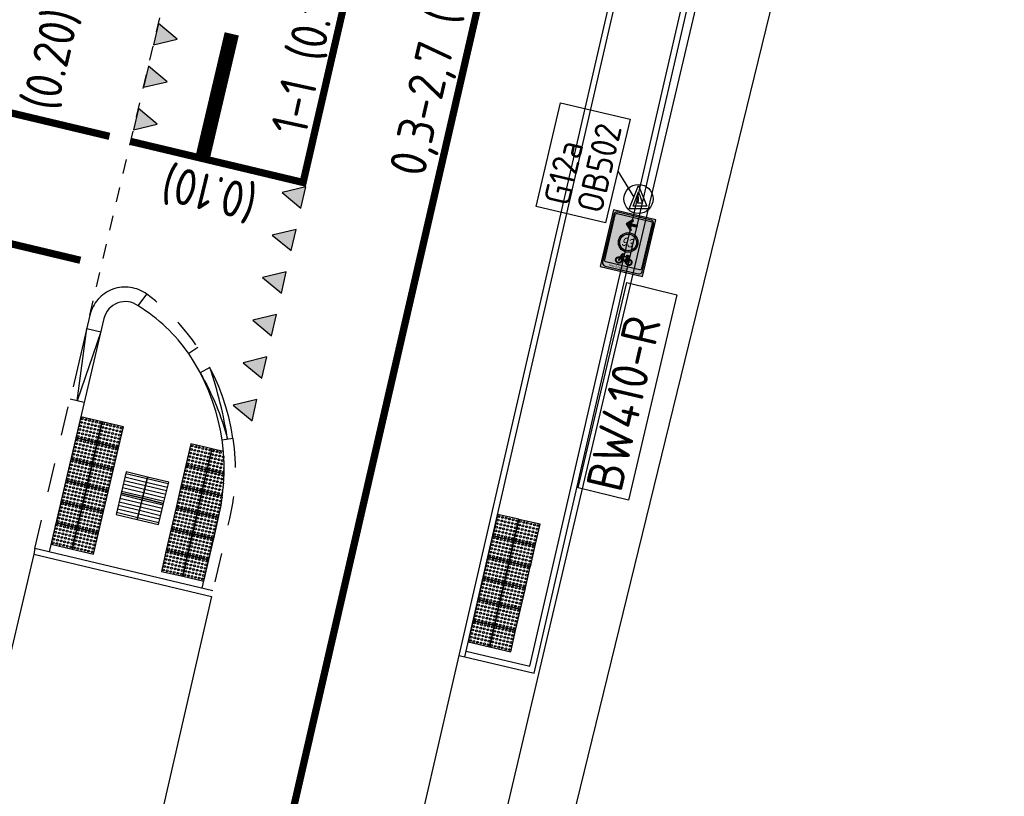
# Model space of a CAD drawing. Header units: metres. Extents: x 116958 to 118326, y 475500 to 477904.
# Tile 819 of 1001: x 117613 to 117627, y 476718 to 476729. Entities that reach past the tile are written whole.
import ezdxf
from ezdxf.enums import TextEntityAlignment as Align

# ---------------------------------------------------------------- set-up
doc = ezdxf.new("R2010")
doc.units = ezdxf.units.M
doc.header["$LTSCALE"] = 0.2
for name, pattern in [('200-03-27', [15, 1.5, -13.5]), ('200-05-05', [5, 2.5, -2.5]), ('200-1-1', [10, 5, -5]), ('HIDDEN', [4, 2, -2]), ('MATGRENS', [2, 1, -1]), ('VH-TROTTOIRBAND_130-150', [15, 5, -2, 2, -2, 2, -2]), ('VH-TROTTOIRBAND_180-200', [20, 10, -2, 2, -2, 2, -2])]:
    doc.linetypes.add(name, pattern=pattern)
doc.layers.get('0').update_dxf_attribs({"color": 6})
for name, color, linetype in [('B-WE-IE-MEUBILAIR_WEGMEUBILAIR_VERKEERSBORD-G', 252, 'Continuous'), ('B-WE-IE-MEUBILAIR_WEGMEUBILAIR_VERKEERSBORD-PAAL', 252, 'Continuous'), ('B-WE-IE-TERREINAFSCHEIDING_KUNSTMATIG_HEKWERK-G', 252, 'HEKWERK'), ('N-WE-IE-MEUBILAIR_WEGMEUBILAIR_VERKEERSBORD-G', 7, 'Continuous'), ('N-WE-VH-KANTOPSLUITING_ACHTERKANTBAND-G', 251, 'Continuous'), ('N-WE-VH-KANTOPSLUITING_OPSLUITBAND_80X200-G', 251, 'Continuous'), ('N-WE-VH-KANTOPSLUITING_TROTTOIRBAND_130 150-G', 251, 'VH-TROTTOIRBAND_130-150'), ('N-WE-VH-KANTOPSLUITING_TROTTOIRBAND_130 150-VERLAADG', 251, 'HIDDEN'), ('N-WE-VH-KANTOPSLUITING_TROTTOIRBAND_180 200-G', 251, 'VH-TROTTOIRBAND_180-200'), ('N-WE-VH-KANTOPSLUITING_TROTTOIRBAND_180 200-VERLAAGD', 251, 'HIDDEN'), ('N-WE-VH-KANTVERHARDING_TEGEL_GELEIDETEGEL', 1, 'Continuous'), ('N-WE-VH-KANTVERHARDING_TEGEL_NOPPENTEGEL', 1, 'Continuous'), ('N-WE-VH-MATERIAALGRENS-G', 251, 'MATGRENS'), ('N-WE-VH-VERHARDING_KANT_ASFALT-G', 251, 'Continuous'), ('N-WE-VW-MARKERING_DWARS_DRIEHOEK_3030-G', 1, 'Continuous'), ('N-WE-VW-MARKERING_DWARS_STOPSTREEP_020-G', 1, 'Continuous'), ('N-WE-VW-MARKERING_LANGS_STREEP_030_270_010-G', 1, '200-03-27'), ('N-WE-VW-MARKERING_LANGS_STREEP_050_050_010-G', 1, '200-05-05'), ('N-WE-VW-MARKERING_LANGS_STREEP_100_100_010-G', 1, '200-1-1'), ('N-WE-VW-MARKERING_LANGS_STREEP_GETROKKEN_010-G', 1, 'Continuous'), ('N-WE-VW-MARKERING_TEKST-G', 7, 'Continuous'), ('to-xx-bibcontour', 7, 'Continuous'), ('to-xx-bibkleur', 7, 'Continuous'), ('to-xx-bibtekst_groen', 82, 'Continuous'), ('to-xx-bibtekst_wit', 255, 'Continuous'), ('X-XX-WERKGRENS-G', 4, 'WERKGRENS')]:
    doc.layers.add(name, color=color, linetype=linetype)
doc.styles.get("Standard").update_dxf_attribs({"font": 'isocp.shx'})
doc.styles.add('Swis721 ExBT', font='swisse.ttf')
doc.linetypes.add('HEKWERK', pattern='A,5,-1,[103,standaard.shx,S=0.5,R=0,X=0,Y=0],-1', length=7)
doc.linetypes.add('WERKGRENS', pattern='A,5,-2,[100,standaard.shx,S=1,R=0,X=0,Y=0],-2', length=9)

# ---------------------------------------------------------------- blocks, each defined once
blk = doc.blocks.new('blind_oud')
blk.add_lwpolyline([(0, 0), (-0.3, 0), (-0.3, -0.3), (0, -0.3)], close=True)
at = {"color": 8}
for centre in [(-0.275, -0.025), (-0.275, -0.075), (-0.275, -0.125), (-0.225, -0.025), (-0.225, -0.075), (-0.225, -0.125), (-0.175, -0.025), (-0.175, -0.075), (-0.175, -0.125), (-0.125, -0.025), (-0.125, -0.075), (-0.125, -0.125), (-0.075, -0.025), (-0.075, -0.075), (-0.075, -0.125), (-0.025, -0.025), (-0.025, -0.075), (-0.025, -0.125), (-0.275, -0.175), (-0.275, -0.225), (-0.275, -0.275), (-0.225, -0.175), (-0.225, -0.225), (-0.225, -0.275), (-0.175, -0.175), (-0.175, -0.225), (-0.175, -0.275), (-0.125, -0.175), (-0.125, -0.225), (-0.125, -0.275), (-0.075, -0.175), (-0.075, -0.225), (-0.075, -0.275), (-0.025, -0.175), (-0.025, -0.225), (-0.025, -0.275)]:
    blk.add_circle(centre, 0.0125, dxfattribs=at)
blk = doc.blocks.new('blinden geleidetegel')
blk.add_lwpolyline([(0, 0), (-0.3, 0), (-0.3, -0.3), (0, -0.3)], close=True)
at = {"color": 41}
for points in [[(-0.275, -0.3), (-0.275, 0)], [(-0.225, -0.3), (-0.225, 0)], [(-0.175, -0.3), (-0.175, 0)], [(-0.125, -0.3), (-0.125, 0)], [(-0.075, -0.3), (-0.075, 0)], [(-0.025, -0.3), (-0.025, 0)]]:
    blk.add_lwpolyline(points, dxfattribs=at)
blk = doc.blocks.new('Haaitnd')
blk.add_lwpolyline([(500, 0), (0, 0), (250, -500), (500, 0)])
blk.add_solid([(0, 0), (500, 0), (250, -500)])
blk = doc.blocks.new('Vb')
blk.add_lwpolyline([(125, -138), (-127, -138), (0, 185), (114, -100), (-71, -100), (0, 100), (56, -60), (-13, -60), (0, -20), (1, 30)])
blk.add_circle((0, 0), 200)
blk = doc.blocks.new('BW410l-3X')
at = {"layer": 'to-xx-bibkleur'}
h = blk.add_hatch(color=255, dxfattribs=at)
h.paths.add_polyline_path([(-0.15, 0), (0.15, 0), (0.15, 0.4), (-0.15, 0.4)])
edge = h.paths.add_edge_path(flags=16)
edge.add_arc((-0.1175, 0.0325), 0.0225, 180, 270)
edge.add_line((-0.1175, 0.01), (0.1175, 0.01))
edge.add_arc((0.1175, 0.0325), 0.0225, 270, 360)
edge.add_line((0.14, 0.0325), (0.14, 0.3675))
edge.add_arc((0.1175, 0.3675), 0.0225, 0, 90)
edge.add_line((0.1175, 0.39), (-0.1175, 0.39))
edge.add_arc((-0.1175, 0.3675), 0.0225, 90, 180)
edge.add_line((-0.14, 0.3675), (-0.14, 0.0325))
edge = h.paths.add_edge_path(flags=0)
edge.add_line((-0.13, 0.051), (-0.13, 0.369))
edge.add_arc((-0.119, 0.369), 0.011, 90, 180, ccw=False)
edge.add_line((-0.119, 0.38), (0.119, 0.38))
edge.add_arc((0.119, 0.369), 0.011, 0, 90, ccw=False)
edge.add_line((0.13, 0.369), (0.13, 0.051))
edge.add_arc((0.119, 0.051), 0.011, 270, 360, ccw=False)
edge.add_line((0.119, 0.04), (-0.119, 0.04))
edge.add_arc((-0.119, 0.051), 0.011, 180, 270, ccw=False)
h.paths.add_polyline_path([(-0.0433, 0.3267), (-0.0033, 0.2867), (0.0023, 0.2951), (-0.0242, 0.3217), (0.0367, 0.3217), (0.0367, 0.3317), (-0.0242, 0.3317), (0.0012, 0.357), (-0.0033, 0.3667)], flags=0)
edge = h.paths.add_edge_path(flags=0)
edge.add_arc((0, 0.2042), 0.0675, 0, 360)
edge = h.paths.add_edge_path(flags=0)
edge.add_arc((0, 0.2042), 0.0575, 0, 360)
h.paths.add_polyline_path([(0.0255, 0.0864), (0.0317, 0.0743), (0.018, 0.0743), (0.0189, 0.078), (0.0205, 0.0813), (0.0227, 0.0841)], flags=0)
h.paths.add_polyline_path([(0.0076, 0.0743), (0.0189, 0.0991), (0.0233, 0.0906), (0.0194, 0.0876), (0.0164, 0.0838), (0.0144, 0.0794), (0.0133, 0.0743)], flags=0)
h.paths.add_polyline_path([(0.0296, 0.0884), (0.0352, 0.0894), (0.0387, 0.0891), (0.0419, 0.0881), (0.0449, 0.0865), (0.0475, 0.0843), (0.0496, 0.0817), (0.0511, 0.0788), (0.0522, 0.0756), (0.0525, 0.072), (0.0522, 0.0685), (0.0511, 0.0653), (0.0496, 0.0624), (0.0475, 0.0598), (0.0449, 0.0577), (0.0419, 0.0561), (0.0387, 0.055), (0.0352, 0.0547), (0.032, 0.055), (0.0289, 0.0559), (0.0262, 0.0572), (0.0237, 0.0591), (0.0217, 0.0613), (0.02, 0.0639), (0.0187, 0.0667), (0.0179, 0.0698), (0.0355, 0.0698), (0.0366, 0.0701), (0.0374, 0.0708), (0.0378, 0.0719), (0.0376, 0.073)], flags=0)
h.paths.add_polyline_path([(-0.0178, 0.072), (-0.0182, 0.0685), (-0.0192, 0.0653), (-0.0208, 0.0624), (-0.0229, 0.0598), (-0.0255, 0.0577), (-0.0285, 0.0561), (-0.0317, 0.055), (-0.0352, 0.0547), (-0.0387, 0.055), (-0.042, 0.0561), (-0.0449, 0.0577), (-0.0475, 0.0598), (-0.0496, 0.0624), (-0.0512, 0.0653), (-0.0522, 0.0685), (-0.0526, 0.072), (-0.0522, 0.0756), (-0.0512, 0.0788), (-0.0496, 0.0817), (-0.0475, 0.0843), (-0.0449, 0.0865), (-0.042, 0.0881), (-0.0387, 0.0891), (-0.0352, 0.0894), (-0.0317, 0.089), (-0.0374, 0.0728), (-0.0375, 0.0716), (-0.0371, 0.0706), (-0.0353, 0.0698), (-0.0338, 0.0703), (-0.033, 0.0714), (-0.0273, 0.0875), (-0.0235, 0.085), (-0.0206, 0.0815), (-0.0186, 0.0771)], flags=0)
h.paths.add_polyline_path([(0.0303, 0.1171), (0.0303, 0.1125), (0.025, 0.1125), (0.0213, 0.1044), (0.0274, 0.0927), (0.0311, 0.0937), (0.0352, 0.094), (0.0396, 0.0936), (0.0437, 0.0923), (0.0475, 0.0903), (0.0508, 0.0876), (0.0534, 0.0844), (0.0555, 0.0806), (0.0567, 0.0765), (0.0572, 0.072), (0.0567, 0.0676), (0.0555, 0.0635), (0.0534, 0.0597), (0.0508, 0.0565), (0.0475, 0.0538), (0.0437, 0.0517), (0.0396, 0.0505), (0.0352, 0.05), (0.0311, 0.0504), (0.0271, 0.0516), (0.0236, 0.0534), (0.0204, 0.0558), (0.0177, 0.0587), (0.0156, 0.0621), (0.0141, 0.0659), (0.0133, 0.0698), (0.0026, 0.0698), (-0.0233, 0.0986), (-0.0257, 0.0919), (-0.0205, 0.0886), (-0.0166, 0.084), (-0.014, 0.0784), (-0.0132, 0.072), (-0.0136, 0.0676), (-0.0149, 0.0635), (-0.0169, 0.0597), (-0.0196, 0.0565), (-0.0229, 0.0538), (-0.0266, 0.0517), (-0.0308, 0.0505), (-0.0352, 0.05), (-0.0396, 0.0505), (-0.0437, 0.0517), (-0.0475, 0.0538), (-0.0508, 0.0565), (-0.0534, 0.0597), (-0.0555, 0.0635), (-0.0567, 0.0676), (-0.0572, 0.072), (-0.0567, 0.0765), (-0.0555, 0.0806), (-0.0534, 0.0844), (-0.0508, 0.0876), (-0.0475, 0.0903), (-0.0437, 0.0923), (-0.0396, 0.0936), (-0.0352, 0.094), (-0.03, 0.0936), (-0.0221, 0.1161), (-0.0207, 0.1189), (-0.019, 0.1205), (-0.0168, 0.1214), (-0.0138, 0.1216), (-0.0081, 0.1216), (-0.0081, 0.1171), (-0.0138, 0.1171), (-0.0164, 0.1162), (-0.018, 0.1138), (-0.02, 0.108), (0.0179, 0.108), (0.02, 0.1125), (0.0135, 0.1125), (0.0119, 0.1132), (0.0112, 0.1148), (0.0119, 0.1164), (0.0135, 0.1171)], flags=0)
h.paths.add_polyline_path([(0.0158, 0.1034), (0.0033, 0.076), (-0.0215, 0.1034)], flags=0)
h = blk.add_hatch(color=82, dxfattribs=at)
edge = h.paths.add_edge_path()
edge.add_arc((-0.1175, 0.0325), 0.0225, 180, 270)
edge.add_line((-0.1175, 0.01), (0.1175, 0.01))
edge.add_arc((0.1175, 0.0325), 0.0225, 270, 360)
edge.add_line((0.14, 0.0325), (0.14, 0.3675))
edge.add_arc((0.1175, 0.3675), 0.0225, 0, 90)
edge.add_line((0.1175, 0.39), (-0.1175, 0.39))
edge.add_arc((-0.1175, 0.3675), 0.0225, 90, 180)
edge.add_line((-0.14, 0.3675), (-0.14, 0.0325))
edge = h.paths.add_edge_path(flags=16)
edge.add_line((-0.13, 0.051), (-0.13, 0.369))
edge.add_arc((-0.119, 0.369), 0.011, 90, 180, ccw=False)
edge.add_line((-0.119, 0.38), (0.119, 0.38))
edge.add_arc((0.119, 0.369), 0.011, 0, 90, ccw=False)
edge.add_line((0.13, 0.369), (0.13, 0.051))
edge.add_arc((0.119, 0.051), 0.011, 270, 360, ccw=False)
edge.add_line((0.119, 0.04), (-0.119, 0.04))
edge.add_arc((-0.119, 0.051), 0.011, 180, 270, ccw=False)
blk.add_hatch(color=82, dxfattribs=at).paths.add_polyline_path([(-0.0433, 0.3267), (-0.0033, 0.2867), (0.0023, 0.2951), (-0.0242, 0.3217), (0.0367, 0.3217), (0.0367, 0.3317), (-0.0242, 0.3317), (0.0012, 0.357), (-0.0033, 0.3667)])
h = blk.add_hatch(color=82, dxfattribs=at)
edge = h.paths.add_edge_path()
edge.add_arc((0, 0.2042), 0.0675, 0, 360)
edge = h.paths.add_edge_path(flags=16)
edge.add_arc((0, 0.2042), 0.0575, 0, 360)
h = blk.add_hatch(color=82, dxfattribs=at)
h.paths.add_polyline_path([(0.0255, 0.0864), (0.0317, 0.0743), (0.018, 0.0743), (0.0189, 0.078), (0.0205, 0.0813), (0.0227, 0.0841)], flags=16)
h.paths.add_polyline_path([(0.0076, 0.0743), (0.0189, 0.0991), (0.0233, 0.0906), (0.0194, 0.0876), (0.0164, 0.0838), (0.0144, 0.0794), (0.0133, 0.0743)], flags=16)
h.paths.add_polyline_path([(0.0296, 0.0884), (0.0352, 0.0894), (0.0387, 0.0891), (0.0419, 0.0881), (0.0449, 0.0865), (0.0475, 0.0843), (0.0496, 0.0817), (0.0511, 0.0788), (0.0522, 0.0756), (0.0525, 0.072), (0.0522, 0.0685), (0.0511, 0.0653), (0.0496, 0.0624), (0.0475, 0.0598), (0.0449, 0.0577), (0.0419, 0.0561), (0.0387, 0.055), (0.0352, 0.0547), (0.032, 0.055), (0.0289, 0.0559), (0.0262, 0.0572), (0.0237, 0.0591), (0.0217, 0.0613), (0.02, 0.0639), (0.0187, 0.0667), (0.0179, 0.0698), (0.0355, 0.0698), (0.0366, 0.0701), (0.0374, 0.0708), (0.0378, 0.0719), (0.0376, 0.073)], flags=16)
h.paths.add_polyline_path([(-0.0178, 0.072), (-0.0182, 0.0685), (-0.0192, 0.0653), (-0.0208, 0.0624), (-0.0229, 0.0598), (-0.0255, 0.0577), (-0.0285, 0.0561), (-0.0317, 0.055), (-0.0352, 0.0547), (-0.0387, 0.055), (-0.042, 0.0561), (-0.0449, 0.0577), (-0.0475, 0.0598), (-0.0496, 0.0624), (-0.0512, 0.0653), (-0.0522, 0.0685), (-0.0526, 0.072), (-0.0522, 0.0756), (-0.0512, 0.0788), (-0.0496, 0.0817), (-0.0475, 0.0843), (-0.0449, 0.0865), (-0.042, 0.0881), (-0.0387, 0.0891), (-0.0352, 0.0894), (-0.0317, 0.089), (-0.0374, 0.0728), (-0.0375, 0.0716), (-0.0371, 0.0706), (-0.0353, 0.0698), (-0.0338, 0.0703), (-0.033, 0.0714), (-0.0273, 0.0875), (-0.0235, 0.085), (-0.0206, 0.0815), (-0.0186, 0.0771)], flags=16)
h.paths.add_polyline_path([(0.0303, 0.1171), (0.0303, 0.1125), (0.025, 0.1125), (0.0213, 0.1044), (0.0274, 0.0927), (0.0311, 0.0937), (0.0352, 0.094), (0.0396, 0.0936), (0.0437, 0.0923), (0.0475, 0.0903), (0.0508, 0.0876), (0.0534, 0.0844), (0.0555, 0.0806), (0.0567, 0.0765), (0.0572, 0.072), (0.0567, 0.0676), (0.0555, 0.0635), (0.0534, 0.0597), (0.0508, 0.0565), (0.0475, 0.0538), (0.0437, 0.0517), (0.0396, 0.0505), (0.0352, 0.05), (0.0311, 0.0504), (0.0271, 0.0516), (0.0236, 0.0534), (0.0204, 0.0558), (0.0177, 0.0587), (0.0156, 0.0621), (0.0141, 0.0659), (0.0133, 0.0698), (0.0026, 0.0698), (-0.0233, 0.0986), (-0.0257, 0.0919), (-0.0205, 0.0886), (-0.0166, 0.084), (-0.014, 0.0784), (-0.0132, 0.072), (-0.0136, 0.0676), (-0.0149, 0.0635), (-0.0169, 0.0597), (-0.0196, 0.0565), (-0.0229, 0.0538), (-0.0266, 0.0517), (-0.0308, 0.0505), (-0.0352, 0.05), (-0.0396, 0.0505), (-0.0437, 0.0517), (-0.0475, 0.0538), (-0.0508, 0.0565), (-0.0534, 0.0597), (-0.0555, 0.0635), (-0.0567, 0.0676), (-0.0572, 0.072), (-0.0567, 0.0765), (-0.0555, 0.0806), (-0.0534, 0.0844), (-0.0508, 0.0876), (-0.0475, 0.0903), (-0.0437, 0.0923), (-0.0396, 0.0936), (-0.0352, 0.094), (-0.03, 0.0936), (-0.0221, 0.1161), (-0.0207, 0.1189), (-0.019, 0.1205), (-0.0168, 0.1214), (-0.0138, 0.1216), (-0.0081, 0.1216), (-0.0081, 0.1171), (-0.0138, 0.1171), (-0.0164, 0.1162), (-0.018, 0.1138), (-0.02, 0.108), (0.0179, 0.108), (0.02, 0.1125), (0.0135, 0.1125), (0.0119, 0.1132), (0.0112, 0.1148), (0.0119, 0.1164), (0.0135, 0.1171)])
h.paths.add_polyline_path([(0.0158, 0.1034), (0.0033, 0.076), (-0.0215, 0.1034)], flags=16)
at = {"layer": 'to-xx-bibcontour', "color": 7, "flags": 128}
for points in [[(-0.15, 0), (0.15, 0), (0.15, 0.4), (-0.15, 0.4)], [(-0.0433, 0.3267), (-0.0033, 0.2867), (0.0023, 0.2951), (-0.0242, 0.3217), (0.0367, 0.3217), (0.0367, 0.3317), (-0.0242, 0.3317), (0.0012, 0.357), (-0.0033, 0.3667)], [(0.0303, 0.1171), (0.0303, 0.1125), (0.025, 0.1125), (0.0213, 0.1044), (0.0274, 0.0927), (0.0311, 0.0937), (0.0352, 0.094), (0.0396, 0.0936), (0.0437, 0.0923), (0.0475, 0.0903), (0.0508, 0.0876), (0.0534, 0.0844), (0.0555, 0.0806), (0.0567, 0.0765), (0.0572, 0.072), (0.0567, 0.0676), (0.0555, 0.0635), (0.0534, 0.0597), (0.0508, 0.0565), (0.0475, 0.0538), (0.0437, 0.0517), (0.0396, 0.0505), (0.0352, 0.05), (0.0311, 0.0504), (0.0271, 0.0516), (0.0236, 0.0534), (0.0204, 0.0558), (0.0177, 0.0587), (0.0156, 0.0621), (0.0141, 0.0659), (0.0133, 0.0698), (0.0026, 0.0698), (-0.0233, 0.0986), (-0.0257, 0.0919), (-0.0205, 0.0886), (-0.0166, 0.084), (-0.014, 0.0784), (-0.0132, 0.072), (-0.0136, 0.0676), (-0.0149, 0.0635), (-0.0169, 0.0597), (-0.0196, 0.0565), (-0.0229, 0.0538), (-0.0266, 0.0517), (-0.0308, 0.0505), (-0.0352, 0.05), (-0.0396, 0.0505), (-0.0437, 0.0517), (-0.0475, 0.0538), (-0.0508, 0.0565), (-0.0534, 0.0597), (-0.0555, 0.0635), (-0.0567, 0.0676), (-0.0572, 0.072), (-0.0567, 0.0765), (-0.0555, 0.0806), (-0.0534, 0.0844), (-0.0508, 0.0876), (-0.0475, 0.0903), (-0.0437, 0.0923), (-0.0396, 0.0936), (-0.0352, 0.094), (-0.03, 0.0936), (-0.0221, 0.1161), (-0.0207, 0.1189), (-0.019, 0.1205), (-0.0168, 0.1214), (-0.0138, 0.1216), (-0.0081, 0.1216), (-0.0081, 0.1171), (-0.0138, 0.1171), (-0.0164, 0.1162), (-0.018, 0.1138), (-0.02, 0.108), (0.0179, 0.108), (0.02, 0.1125), (0.0135, 0.1125), (0.0119, 0.1132), (0.0112, 0.1148), (0.0119, 0.1164), (0.0135, 0.1171), (0.0303, 0.1171)], [(-0.0178, 0.072), (-0.0182, 0.0685), (-0.0192, 0.0653), (-0.0208, 0.0624), (-0.0229, 0.0598), (-0.0255, 0.0577), (-0.0285, 0.0561), (-0.0317, 0.055), (-0.0352, 0.0547), (-0.0387, 0.055), (-0.042, 0.0561), (-0.0449, 0.0577), (-0.0475, 0.0598), (-0.0496, 0.0624), (-0.0512, 0.0653), (-0.0522, 0.0685), (-0.0526, 0.072), (-0.0522, 0.0756), (-0.0512, 0.0788), (-0.0496, 0.0817), (-0.0475, 0.0843), (-0.0449, 0.0865), (-0.042, 0.0881), (-0.0387, 0.0891), (-0.0352, 0.0894), (-0.0317, 0.089), (-0.0374, 0.0728), (-0.0375, 0.0716), (-0.0371, 0.0706), (-0.0353, 0.0698), (-0.0338, 0.0703), (-0.033, 0.0714), (-0.0273, 0.0875), (-0.0235, 0.085), (-0.0206, 0.0815), (-0.0186, 0.0771), (-0.0178, 0.072)], [(0.0158, 0.1034), (0.0033, 0.076), (-0.0215, 0.1034), (0.0158, 0.1034)], [(0.0076, 0.0743), (0.0189, 0.0991), (0.0233, 0.0906), (0.0194, 0.0876), (0.0164, 0.0838), (0.0144, 0.0794), (0.0133, 0.0743), (0.0076, 0.0743)], [(0.0296, 0.0884), (0.0352, 0.0894), (0.0387, 0.0891), (0.0419, 0.0881), (0.0449, 0.0865), (0.0475, 0.0843), (0.0496, 0.0817), (0.0511, 0.0788), (0.0522, 0.0756), (0.0525, 0.072), (0.0522, 0.0685), (0.0511, 0.0653), (0.0496, 0.0624), (0.0475, 0.0598), (0.0449, 0.0577), (0.0419, 0.0561), (0.0387, 0.055), (0.0352, 0.0547), (0.032, 0.055), (0.0289, 0.0559), (0.0262, 0.0572), (0.0237, 0.0591), (0.0217, 0.0613), (0.02, 0.0639), (0.0187, 0.0667), (0.0179, 0.0698), (0.0355, 0.0698), (0.0366, 0.0701), (0.0374, 0.0708), (0.0378, 0.0719), (0.0376, 0.073), (0.0296, 0.0884)], [(0.0255, 0.0864), (0.0317, 0.0743), (0.018, 0.0743), (0.0189, 0.078), (0.0205, 0.0813), (0.0227, 0.0841), (0.0255, 0.0864)]]:
    blk.add_lwpolyline(points, close=True, dxfattribs=at)
for points in [[(-0.14, 0.0325, 0.414214), (-0.1175, 0.01), (0.1175, 0.01, 0.414214), (0.14, 0.0325), (0.14, 0.3675, 0.414214), (0.1175, 0.39), (-0.1175, 0.39, 0.414214), (-0.14, 0.3675)], [(-0.13, 0.051), (-0.13, 0.369, -0.414214), (-0.119, 0.38), (0.119, 0.38, -0.414214), (0.13, 0.369), (0.13, 0.051, -0.414214), (0.119, 0.04), (-0.119, 0.04, -0.414214)]]:
    blk.add_lwpolyline(points, format="xyb", close=True, dxfattribs=at)
at = {"layer": 'to-xx-bibcontour', "color": 7}
for radius in [0.0675, 0.0575]:
    blk.add_circle((0, 0.2042), radius, dxfattribs=at)
at = {"layer": 'to-xx-bibkleur', "color": 250}
blk.add_lwpolyline([(-0.15, 0), (0.15, 0), (0.15, 0.4), (-0.15, 0.4)], close=True, dxfattribs=at)
at = {"layer": 'to-xx-bibkleur', "color": 82, "flags": 128}
for points in [[(-0.14, 0.0325, 0.414214), (-0.1175, 0.01), (0.1175, 0.01, 0.414214), (0.14, 0.0325), (0.14, 0.3675, 0.414214), (0.1175, 0.39), (-0.1175, 0.39, 0.414214), (-0.14, 0.3675)], [(-0.13, 0.051), (-0.13, 0.369, -0.414214), (-0.119, 0.38), (0.119, 0.38, -0.414214), (0.13, 0.369), (0.13, 0.051, -0.414214), (0.119, 0.04), (-0.119, 0.04, -0.414214)]]:
    blk.add_lwpolyline(points, format="xyb", close=True, dxfattribs=at)
for points in [[(-0.0433, 0.3267), (-0.0033, 0.2867), (0.0023, 0.2951), (-0.0242, 0.3217), (0.0367, 0.3217), (0.0367, 0.3317), (-0.0242, 0.3317), (0.0012, 0.357), (-0.0033, 0.3667)], [(0.0303, 0.1171), (0.0303, 0.1125), (0.025, 0.1125), (0.0213, 0.1044), (0.0274, 0.0927), (0.0311, 0.0937), (0.0352, 0.094), (0.0396, 0.0936), (0.0437, 0.0923), (0.0475, 0.0903), (0.0508, 0.0876), (0.0534, 0.0844), (0.0555, 0.0806), (0.0567, 0.0765), (0.0572, 0.072), (0.0567, 0.0676), (0.0555, 0.0635), (0.0534, 0.0597), (0.0508, 0.0565), (0.0475, 0.0538), (0.0437, 0.0517), (0.0396, 0.0505), (0.0352, 0.05), (0.0311, 0.0504), (0.0271, 0.0516), (0.0236, 0.0534), (0.0204, 0.0558), (0.0177, 0.0587), (0.0156, 0.0621), (0.0141, 0.0659), (0.0133, 0.0698), (0.0026, 0.0698), (-0.0233, 0.0986), (-0.0257, 0.0919), (-0.0205, 0.0886), (-0.0166, 0.084), (-0.014, 0.0784), (-0.0132, 0.072), (-0.0136, 0.0676), (-0.0149, 0.0635), (-0.0169, 0.0597), (-0.0196, 0.0565), (-0.0229, 0.0538), (-0.0266, 0.0517), (-0.0308, 0.0505), (-0.0352, 0.05), (-0.0396, 0.0505), (-0.0437, 0.0517), (-0.0475, 0.0538), (-0.0508, 0.0565), (-0.0534, 0.0597), (-0.0555, 0.0635), (-0.0567, 0.0676), (-0.0572, 0.072), (-0.0567, 0.0765), (-0.0555, 0.0806), (-0.0534, 0.0844), (-0.0508, 0.0876), (-0.0475, 0.0903), (-0.0437, 0.0923), (-0.0396, 0.0936), (-0.0352, 0.094), (-0.03, 0.0936), (-0.0221, 0.1161), (-0.0207, 0.1189), (-0.019, 0.1205), (-0.0168, 0.1214), (-0.0138, 0.1216), (-0.0081, 0.1216), (-0.0081, 0.1171), (-0.0138, 0.1171), (-0.0164, 0.1162), (-0.018, 0.1138), (-0.02, 0.108), (0.0179, 0.108), (0.02, 0.1125), (0.0135, 0.1125), (0.0119, 0.1132), (0.0112, 0.1148), (0.0119, 0.1164), (0.0135, 0.1171), (0.0303, 0.1171)], [(-0.0178, 0.072), (-0.0182, 0.0685), (-0.0192, 0.0653), (-0.0208, 0.0624), (-0.0229, 0.0598), (-0.0255, 0.0577), (-0.0285, 0.0561), (-0.0317, 0.055), (-0.0352, 0.0547), (-0.0387, 0.055), (-0.042, 0.0561), (-0.0449, 0.0577), (-0.0475, 0.0598), (-0.0496, 0.0624), (-0.0512, 0.0653), (-0.0522, 0.0685), (-0.0526, 0.072), (-0.0522, 0.0756), (-0.0512, 0.0788), (-0.0496, 0.0817), (-0.0475, 0.0843), (-0.0449, 0.0865), (-0.042, 0.0881), (-0.0387, 0.0891), (-0.0352, 0.0894), (-0.0317, 0.089), (-0.0374, 0.0728), (-0.0375, 0.0716), (-0.0371, 0.0706), (-0.0353, 0.0698), (-0.0338, 0.0703), (-0.033, 0.0714), (-0.0273, 0.0875), (-0.0235, 0.085), (-0.0206, 0.0815), (-0.0186, 0.0771), (-0.0178, 0.072)], [(0.0158, 0.1034), (0.0033, 0.076), (-0.0215, 0.1034), (0.0158, 0.1034)], [(0.0076, 0.0743), (0.0189, 0.0991), (0.0233, 0.0906), (0.0194, 0.0876), (0.0164, 0.0838), (0.0144, 0.0794), (0.0133, 0.0743), (0.0076, 0.0743)], [(0.0296, 0.0884), (0.0352, 0.0894), (0.0387, 0.0891), (0.0419, 0.0881), (0.0449, 0.0865), (0.0475, 0.0843), (0.0496, 0.0817), (0.0511, 0.0788), (0.0522, 0.0756), (0.0525, 0.072), (0.0522, 0.0685), (0.0511, 0.0653), (0.0496, 0.0624), (0.0475, 0.0598), (0.0449, 0.0577), (0.0419, 0.0561), (0.0387, 0.055), (0.0352, 0.0547), (0.032, 0.055), (0.0289, 0.0559), (0.0262, 0.0572), (0.0237, 0.0591), (0.0217, 0.0613), (0.02, 0.0639), (0.0187, 0.0667), (0.0179, 0.0698), (0.0355, 0.0698), (0.0366, 0.0701), (0.0374, 0.0708), (0.0378, 0.0719), (0.0376, 0.073), (0.0296, 0.0884)], [(0.0255, 0.0864), (0.0317, 0.0743), (0.018, 0.0743), (0.0189, 0.078), (0.0205, 0.0813), (0.0227, 0.0841), (0.0255, 0.0864)]]:
    blk.add_lwpolyline(points, close=True, dxfattribs=at)
at = {"layer": 'to-xx-bibkleur', "color": 82}
for radius in [0.0675, 0.0575]:
    blk.add_circle((0, 0.2042), radius, dxfattribs=at)
at = {"layer": 'to-xx-bibtekst_groen', "style": 'Swis721 ExBT', "oblique": 10, "width": 0.85}
blk.add_attdef('36', text='', height=0.06, dxfattribs=at).set_placement((-0.0049, 0.2042), align=Align.MIDDLE_CENTER)
at = {"layer": 'to-xx-bibtekst_wit', "style": 'Swis721 ExBT', "oblique": 10, "width": 0.85}
blk.add_attdef('REGIO', text='', height=0.015, dxfattribs=at).set_placement((-0.095, 0.025), align=Align.MIDDLE_LEFT)
blk.add_attdef('EINDHOVEN', text='', height=0.015, dxfattribs=at).set_placement((0.0939, 0.025), align=Align.MIDDLE_RIGHT)

msp = doc.modelspace()

# ---------------------------------------------------------------- linework, layer by layer
at = {"layer": 'B-WE-IE-MEUBILAIR_WEGMEUBILAIR_VERKEERSBORD-G'}
msp.add_lwpolyline([(117621.403, 476726.32), (117620.448, 476726.545), (117620.784, 476727.97), (117621.739, 476727.745)], close=True, dxfattribs=at)
at = {"layer": 'B-WE-IE-MEUBILAIR_WEGMEUBILAIR_VERKEERSBORD-G', "flags": 128}
msp.add_lwpolyline([(117621.571, 476727.033), (117621.791, 476726.673)], dxfattribs=at)
at = {"layer": 'B-WE-IE-TERREINAFSCHEIDING_KUNSTMATIG_HEKWERK-G', "flags": 128}
msp.add_lwpolyline([(117655.924, 476732.161), (117643.936, 476734.222), (117624.81, 476737.589), (117624.664, 476737.614), (117622.849, 476730.171), (117619.888, 476717.614), (117608.977, 476672.179), (117601.493, 476639.946), (117594.279, 476619.495)], dxfattribs=at)
at = {"layer": 'N-WE-IE-MEUBILAIR_WEGMEUBILAIR_VERKEERSBORD-G'}
msp.add_lwpolyline([(117621.025, 476722.679), (117621.693, 476725.501), (117622.383, 476725.331), (117621.715, 476722.509)], close=True, dxfattribs=at)
at = {"layer": 'N-WE-VH-KANTOPSLUITING_ACHTERKANTBAND-G', "flags": 128}
for points in [[(117619.388, 476720.372), (117620.42, 476720.128), (117624.374, 476737.308, -0.414214), (117625.477, 476737.998), (117626.562, 476737.748), (117626.938, 476739.437)], [(117615.795, 476724.607), (117615.671, 476724.523, 0.100336), (117614.975, 476725.18), (117615.094, 476725.34)], [(117614.975, 476725.18, 0.539201), (117614.504, 476725.007), (117613.75, 476721.797)], [(117615.855, 476721.296), (117616.084, 476722.291, 0.207676), (117615.671, 476724.523)], [(117615.961, 476724.33), (117615.828, 476724.26, -0.065305), (117616.203, 476723.343, 0.042329), (117615.961, 476724.33)]]:
    msp.add_lwpolyline(points, format="xyb", dxfattribs=at)
for points in [[(117619.466, 476720.354), (117623.374, 476737.333)], [(117614.232, 476723.85), (117614.037, 476723.895)], [(117616.277, 476723.354), (117616.129, 476723.333)], [(117613.555, 476721.844), (117613.537, 476721.766), (117615.983, 476721.183)], [(117613.56, 476721.863), (117613.559, 476721.863)]]:
    msp.add_lwpolyline(points, dxfattribs=at)
msp.add_lwpolyline([(117614.461, 476724.823), (117614.135, 476723.873), (117614.266, 476724.869)], close=True, dxfattribs=at)
at = {"layer": 'N-WE-VH-KANTOPSLUITING_OPSLUITBAND_80X200-G', "flags": 128}
msp.add_lwpolyline([(117619.484, 476720.432), (117620.36, 476720.224), (117624.296, 476737.326, -0.414214), (117625.495, 476738.076), (117626.501, 476737.844), (117626.86, 476739.455)], format="xyb", dxfattribs=at)
for points in [[(117619.388, 476720.372), (117623.297, 476737.351)], [(117613.578, 476721.941), (117613.578, 476721.941)], [(117616.001, 476721.261), (117613.555, 476721.844)]]:
    msp.add_lwpolyline(points, dxfattribs=at)
at = {"layer": 'N-WE-VH-KANTOPSLUITING_TROTTOIRBAND_130 150-G', "flags": 128}
msp.add_lwpolyline([(117616.277, 476723.354, 0.200395), (117615.094, 476725.34)], format="xyb", dxfattribs=at)
at = {"layer": 'N-WE-VH-KANTOPSLUITING_TROTTOIRBAND_130 150-VERLAADG', "flags": 128}
msp.add_lwpolyline([(117616.277, 476723.354, -0.092209), (117616.231, 476722.258), (117615.983, 476721.183)], format="xyb", dxfattribs=at)
at = {"layer": 'N-WE-VH-KANTOPSLUITING_TROTTOIRBAND_180 200-G', "flags": 128}
msp.add_lwpolyline([(117615.094, 476725.34, 0.539201), (117614.31, 476725.053), (117614.037, 476723.895)], format="xyb", dxfattribs=at)
at = {"layer": 'N-WE-VH-KANTOPSLUITING_TROTTOIRBAND_180 200-VERLAAGD', "flags": 128}
msp.add_lwpolyline([(117613.555, 476721.843), (117614.037, 476723.895)], dxfattribs=at)
at = {"layer": 'N-WE-VH-KANTVERHARDING_TEGEL_NOPPENTEGEL'}
for p, q in [((117615.989, 476723.215), (117615.787, 476722.338)), ((117616.146, 476723.179), (117615.989, 476723.215)), ((117616.156, 476722.869), (117615.922, 476722.923)), ((117615.922, 476722.923), (117616.156, 476722.869)), ((117615.855, 476722.63), (117616.134, 476722.566)), ((117616.134, 476722.566), (117615.855, 476722.63)), ((117615.787, 476722.338), (117616.08, 476722.271)), ((117616.08, 476722.271), (117616.084, 476722.291))]:
    msp.add_line(p, q, dxfattribs=at)
at = {"layer": 'N-WE-VH-KANTVERHARDING_TEGEL_NOPPENTEGEL', "color": 8}
for centre, major_axis, start_param, end_param in [((117615.985, 476723.088), (-0.00884, 0.00884), -1.011657, 5.271528), ((117615.997, 476723.136), (0.00884, 0.00884), 0.559139, 6.842324), ((117616.008, 476723.185), (0.00884, 0.00884), 0.559139, 6.842324), ((117616.045, 476723.125), (0.00884, 0.00884), 0.559139, 6.842324), ((117616.057, 476723.174), (0.00884, 0.00884), 0.559139, 6.842324), ((117616.094, 476723.114), (-0.00884, 0.00884), -1.011657, 5.271528), ((117616.105, 476723.163), (0.00884, 0.00884), 0.559139, 6.842324), ((117616.143, 476723.103), (0.00884, 0.00884), 0.559139, 6.842324), ((117616.154, 476723.151), (0.00884, 0.00884), 1.328556, 3.538505), ((117615.963, 476722.99), (-0.00884, 0.00884), -1.011657, 5.271528), ((117615.974, 476723.039), (0.00884, 0.00884), 0.559139, 6.842324), ((117616.012, 476722.979), (0.00884, 0.00884), 0.559139, 6.842324), ((117616.023, 476723.028), (0.00884, 0.00884), 0.559139, 6.842324), ((117616.034, 476723.076), (-0.00884, 0.00884), -1.011657, 5.271528), ((117616.061, 476722.968), (0.00884, 0.00884), 0.559139, 6.842324), ((117616.072, 476723.016), (0.00884, 0.00884), 0.559139, 6.842324), ((117616.083, 476723.065), (-0.00884, 0.00884), -1.011657, 5.271528), ((117616.109, 476722.956), (0.00884, 0.00884), 0.559139, 6.842324), ((117616.12, 476723.005), (0.00884, 0.00884), 0.559139, 6.842324), ((117616.132, 476723.054), (-0.00884, 0.00884), -1.011657, 5.271528), ((117615.929, 476722.844), (0.00884, 0.00884), 0.559139, 6.842324), ((117615.941, 476722.893), (0.00884, 0.00884), 0.559139, 6.842324), ((117615.952, 476722.941), (-0.00884, 0.00884), -1.011657, 5.271528), ((117615.978, 476722.833), (0.00884, 0.00884), 0.559139, 6.842324), ((117615.989, 476722.881), (0.00884, 0.00884), 0.559139, 6.842324), ((117616.001, 476722.93), (-0.00884, 0.00884), -1.011657, 5.271528), ((117616.027, 476722.821), (-0.00884, 0.00884), -1.011657, 5.271528), ((117616.038, 476722.87), (0.00884, 0.00884), 0.559139, 6.842324), ((117616.049, 476722.919), (-0.00884, 0.00884), -1.011657, 5.271528), ((117616.087, 476722.859), (0.00884, 0.00884), 0.559139, 6.842324), ((117616.098, 476722.908), (-0.00884, 0.00884), -1.011657, 5.271528), ((117616.136, 476722.848), (-0.00884, 0.00884), -1.011657, 5.271528), ((117616.147, 476722.896), (-0.00884, 0.00884), 4.547066, 9.565998), ((117616.158, 476722.945), (0.00884, 0.00884), 0.868994, 3.853569), ((117615.896, 476722.698), (-0.00884, 0.00884), -1.011657, 5.271528), ((117615.907, 476722.746), (0.00884, 0.00884), 0.559139, 6.842324), ((117615.918, 476722.795), (-0.00884, 0.00884), -1.011657, 5.271528), ((117615.944, 476722.687), (0.00884, 0.00884), 0.559139, 6.842324), ((117615.956, 476722.735), (0.00884, 0.00884), 0.559139, 6.842324), ((117615.967, 476722.784), (-0.00884, 0.00884), -1.011657, 5.271528), ((117616.004, 476722.724), (0.00884, 0.00884), 0.559139, 6.842324), ((117616.016, 476722.773), (-0.00884, 0.00884), -1.011657, 5.271528), ((117616.053, 476722.713), (0.00884, 0.00884), 0.559139, 6.842324), ((117616.064, 476722.762), (-0.00884, 0.00884), -1.011657, 5.271528), ((117616.076, 476722.81), (0.00884, 0.00884), 0.559139, 6.842324), ((117616.102, 476722.702), (0.00884, 0.00884), 0.559139, 6.842324), ((117616.113, 476722.75), (-0.00884, 0.00884), -1.011657, 5.271528), ((117616.124, 476722.799), (-0.00884, 0.00884), -1.011657, 5.271528), ((117616.151, 476722.69), (0.00884, 0.00884), 1.003462, 3.540284), ((117616.162, 476722.739), (-0.00884, 0.00884), 0.259003, 1.177751), ((117615.862, 476722.552), (0.00884, 0.00884), 0.559139, 6.842324), ((117615.873, 476722.6), (0.00884, 0.00884), 0.559139, 6.842324), ((117615.885, 476722.649), (-0.00884, 0.00884), -1.011657, 5.271528), ((117615.922, 476722.589), (0.00884, 0.00884), 0.559139, 6.842324), ((117615.933, 476722.638), (-0.00884, 0.00884), -1.011657, 5.271528), ((117615.971, 476722.578), (0.00884, 0.00884), 0.559139, 6.842324), ((117615.982, 476722.627), (-0.00884, 0.00884), -1.011657, 5.271528), ((117615.993, 476722.675), (0.00884, 0.00884), 0.559139, 6.842324), ((117616.02, 476722.567), (0.00884, 0.00884), 0.559139, 6.842324), ((117616.031, 476722.615), (-0.00884, 0.00884), -1.011657, 5.271528), ((117616.042, 476722.664), (0.00884, 0.00884), 0.559139, 6.842324), ((117616.068, 476722.555), (-0.00884, 0.00884), -1.011657, 5.271528), ((117616.079, 476722.604), (-0.00884, 0.00884), -1.011657, 5.271528), ((117616.091, 476722.653), (0.00884, 0.00884), 0.559139, 6.842324), ((117616.117, 476722.544), (0.00884, 0.00884), 0.559139, 6.842324), ((117616.128, 476722.593), (-0.00884, 0.00884), 4.607749, 9.291078), ((117616.139, 476722.642), (0.00884, 0.00884), 6.731149, 10.344195), ((117615.84, 476722.454), (0.00884, 0.00884), 0.559139, 6.842324), ((117615.851, 476722.503), (-0.00884, 0.00884), -1.011657, 5.271528), ((117615.888, 476722.443), (0.00884, 0.00884), 0.559139, 6.842324), ((117615.9, 476722.492), (-0.00884, 0.00884), -1.011657, 5.271528), ((117615.911, 476722.54), (0.00884, 0.00884), 0.559139, 6.842324), ((117615.937, 476722.432), (0.00884, 0.00884), 0.559139, 6.842324), ((117615.948, 476722.48), (-0.00884, 0.00884), -1.011657, 5.271528), ((117615.96, 476722.529), (-0.00884, 0.00884), -1.011657, 5.271528), ((117615.986, 476722.42), (0.00884, 0.00884), 0.559139, 6.842324), ((117615.997, 476722.469), (-0.00884, 0.00884), -1.011657, 5.271528), ((117616.008, 476722.518), (0.00884, 0.00884), 0.559139, 6.842324), ((117616.035, 476722.409), (0.00884, 0.00884), 0.559139, 6.842324), ((117616.046, 476722.458), (-0.00884, 0.00884), -1.011657, 5.271528), ((117616.057, 476722.507), (-0.00884, 0.00884), -1.011657, 5.271528), ((117616.095, 476722.447), (-0.00884, 0.00884), -1.011657, 5.271528), ((117616.106, 476722.495), (-0.00884, 0.00884), -1.011657, 5.271528), ((117615.817, 476722.357), (-0.00884, 0.00884), -1.011657, 5.271528), ((117615.828, 476722.405), (-0.00884, 0.00884), -1.011657, 5.271528), ((117615.866, 476722.345), (-0.00884, 0.00884), -1.011657, 5.271528), ((117615.877, 476722.394), (0.00884, 0.00884), 0.559139, 6.842324), ((117615.915, 476722.334), (-0.00884, 0.00884), -1.011657, 5.271528), ((117615.926, 476722.383), (0.00884, 0.00884), 0.559139, 6.842324), ((117615.963, 476722.323), (-0.00884, 0.00884), -1.011657, 5.271528), ((117615.975, 476722.372), (0.00884, 0.00884), 0.559139, 6.842324), ((117616.012, 476722.312), (-0.00884, 0.00884), -1.011657, 5.271528), ((117616.023, 476722.361), (0.00884, 0.00884), 0.559139, 6.842324), ((117616.061, 476722.301), (-0.00884, 0.00884), -1.011657, 5.271528), ((117616.072, 476722.349), (0.00884, 0.00884), 0.559139, 6.842324), ((117616.083, 476722.398), (0.00884, 0.00884), 0.559139, 6.842324)]:
    msp.add_ellipse(centre, major_axis=major_axis, ratio=1, start_param=start_param, end_param=end_param, dxfattribs=at)
at = {"layer": 'N-WE-VH-MATERIAALGRENS-G'}
msp.add_line((117614.31, 476725.053), (117615.437, 476729.848), dxfattribs=at)
at = {"layer": 'N-WE-VH-VERHARDING_KANT_ASFALT-G', "flags": 128}
for points in [[(117613.537, 476721.765), (117604.785, 476684.538, -0.059669), (117600.706, 476673.368), (117600.332, 476672.63, 0.06142), (117596.175, 476661.12), (117586.389, 476618.148, 0.0065), (117585.064, 476611.959, 0.00211), (117584.668, 476609.943), (117576.316, 476566.389, 0.297688), (117578.391, 476561.329, 0.001407), (117581.268, 476576.336), (117583.66, 476589.318), (117584.704, 476595.031), (117585.388, 476598.788), (117586.384, 476604.268, -0.030851), (117593.75, 476634.197)], [(117615.983, 476721.183), (117615.244, 476717.972, -0.019347), (117614.231, 476714.239), (117612.432, 476708.498, 0.018185), (117611.472, 476704.992)], [(117614.917, 476704.19), (117614.975, 476704.439, -0.018698), (117615.958, 476708.046), (117617.612, 476713.322, 0.019347), (117618.624, 476717.055), (117619.388, 476720.372)]]:
    msp.add_lwpolyline(points, format="xyb", dxfattribs=at)
at = {"layer": 'N-WE-VW-MARKERING_DWARS_STOPSTREEP_020-G', "const_width": 0.2, "flags": 128}
msp.add_lwpolyline([(117615.86, 476727.216), (117616.261, 476728.92)], dxfattribs=at)
at = {"layer": 'N-WE-VW-MARKERING_LANGS_STREEP_030_270_010-G', "const_width": 0.1, "flags": 128}
msp.add_lwpolyline([(117613.177, 476704.595, -0.018079), (117614.133, 476708.081), (117615.925, 476713.798, 0.019385), (117616.94, 476717.538), (117620.918, 476734.82)], format="xyb", dxfattribs=at)
at = {"layer": 'N-WE-VW-MARKERING_LANGS_STREEP_050_050_010-G', "const_width": 0.1, "flags": 128}
for points in [[(117614.579, 476727.511), (117601.989, 476730.508)], [(117614.179, 476725.807), (117601.603, 476728.801)]]:
    msp.add_lwpolyline(points, dxfattribs=at)
at = {"layer": 'N-WE-VW-MARKERING_LANGS_STREEP_100_100_010-G', "const_width": 0.1, "flags": 128}
msp.add_lwpolyline([(117617.242, 476726.876), (117618.12, 476730.687)], dxfattribs=at)
at = {"layer": 'N-WE-VW-MARKERING_LANGS_STREEP_GETROKKEN_010-G', "const_width": 0.1, "flags": 128}
msp.add_lwpolyline([(117617.291, 476726.865), (117614.871, 476727.441)], dxfattribs=at)
at = {"layer": 'X-XX-WERKGRENS-G', "flags": 128}
msp.add_lwpolyline([(117645.966, 476862.608), (117634.975, 476865.215), (117637.549, 476876.062), (117633.091, 476878.039), (117638.284, 476901.007, 0.007003), (117641.226, 476914.924), (117644.773, 476932.942, -0.009477), (117648.775, 476951.419), (117682.14, 477092.483), (117684.939, 477091.821), (117690.015, 477113.189), (117687.195, 477113.856), (117696.076, 477151.406), (117682.569, 477154.508), (117677.871, 477156.523), (117675.919, 477151.954), (117677.602, 477151.204), (117617.875, 476891.201, -0.141031), (117612.051, 476885.173), (117608.886, 476872.162), (117616.633, 476870.35), (117594.455, 476775.581), (117591.666, 476762.626), (117557.231, 476770.236), (117535.942, 476756.762), (117522.825, 476758.076), (117522.122, 476749.735), (117520.3, 476747.178), (117535.038, 476744.547), (117534.966, 476740.512), (117573.086, 476730.733), (117571.947, 476714.535), (117565.215, 476668.074), (117554.446, 476619.405), (117549.004, 476617.336), (117546.955, 476605.911), (117551.028, 476605.181), (117550.381, 476598.052), (117540.244, 476553.057), (117535.446, 476554.002), (117533.471, 476545.052), (117547.576, 476541.939), (117533.456, 476476.213), (117526.697, 476477.744), (117522.557, 476461.911), (117516.78, 476459.483), (117507.879, 476463.515), (117505.893, 476459.239), (117469.651, 476476.107), (117445.515, 476423.418), (117445.969, 476417.986), (117435.042, 476418.679), (117428.138, 476420.77), (117425.4, 476412.334), (117423.691, 476405.197), (117410.801, 476410.43), (117409.707, 476407.766), (117426.749, 476399.88), (117460.942, 476387.067), (117495.102, 476379.225), (117493.473, 476372.266), (117476.762, 476376.217), (117474.371, 476365.471), (117490.826, 476361.761), (117489.011, 476354.226), (117492.171, 476353.519), (117480.28, 476305.319), (117481.559, 476284.029), (117447.927, 476135.022), (117473.064, 476129.348), (117488.546, 476194.332), (117500.593, 476245.915), (117521.692, 476335.956), (117536.075, 476396.456), (117539.34, 476409.195), (117544.629, 476407.966), (117544.761, 476408.532), (117545.639, 476412.323), (117546.285, 476414.538), (117547.002, 476416.759), (117547.783, 476418.957), (117548.626, 476421.133), (117549.535, 476423.292), (117550.414, 476425.27), (117552.646, 476424.738), (117556.736, 476433.563), (117554.56, 476434.571), (117556.966, 476439.647), (117557.923, 476441.832), (117558.828, 476444.033), (117559.893, 476446.798), (117553.617, 476449.004), (117553.613, 476449.012, 0.021466), (117555.402, 476455.195), (117565.967, 476498.595), (117570.396, 476517.672), (117575.056, 476516.78), (117577.827, 476530.802), (117583.117, 476555.018), (117595.731, 476619.079), (117602.418, 476639.656), (117617.479, 476703.965), (117625.5, 476736.7), (117655.241, 476731.488), (117659.402, 476732.956), (117666.831, 476731.123), (117669.317, 476741.762), (117666.401, 476742.399, -0.426224), (117663.39, 476747.393), (117663.437, 476747.595), (117644.312, 476752.004, -0.159878), (117642.178, 476753.295), (117640.415, 476755.345, 0.159971), (117634.861, 476758.701), (117632.898, 476759.153), (117633.552, 476762.081), (117631.458, 476762.563), (117637.173, 476786.581), (117628.152, 476788.606), (117645.966, 476862.608)], format="xyb", dxfattribs=at)

# ---------------------------------------------------------------- block references
at = {"layer": 'B-WE-IE-MEUBILAIR_WEGMEUBILAIR_VERKEERSBORD-PAAL', "xscale": 0.001, "yscale": 0.001, "zscale": 0.001}
msp.add_blockref('Vb', (117621.854, 476726.65), dxfattribs=at)
at = {"layer": 'N-WE-IE-MEUBILAIR_WEGMEUBILAIR_VERKEERSBORD-G'}
ref = msp.add_blockref('BW410l-3X', (117621.619, 476725.654), dxfattribs=dict(at, xscale=2, yscale=2, zscale=2, rotation=346.7493564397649))
ref.add_attrib('36', '93', dxfattribs={"layer": 'to-xx-bibtekst_groen', "height": 0.12, "rotation": 346.7494, "style": 'Swis721 ExBT', "oblique": 10, "width": 0.85}).set_placement((117621.703, 476726.053), align=Align.MIDDLE_CENTER)
ref.add_attrib('REGIO', 'Noord-Holland', dxfattribs={"layer": 'to-xx-bibtekst_wit', "height": 0.03, "rotation": 346.7494, "style": 'Swis721 ExBT', "oblique": 10, "width": 0.85}).set_placement((117621.446, 476725.746), align=Align.MIDDLE_LEFT)
at = {"layer": 'N-WE-VH-KANTVERHARDING_TEGEL_GELEIDETEGEL', "rotation": 76.51645197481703}
for p in [(117614.81, 476722.896), (117615.102, 476722.826), (117614.74, 476722.604), (117615.032, 476722.534)]:
    msp.add_blockref('blinden geleidetegel', p, dxfattribs=at)
at = {"layer": 'N-WE-VH-KANTVERHARDING_TEGEL_NOPPENTEGEL'}
for p, rotation in [((117614.187, 476723.656), 76.77064879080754), ((117614.479, 476723.587), 76.77064879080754), ((117614.119, 476723.363), 76.77064879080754), ((117614.411, 476723.295), 76.77064879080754), ((117615.698, 476723.283), 77.03630507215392), ((117614.05, 476723.071), 76.77064879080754), ((117614.342, 476723.003), 76.77064879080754), ((117615.63, 476722.99), 77.03630507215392), ((117613.981, 476722.779), 76.77064879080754), ((117614.273, 476722.711), 76.77064879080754), ((117615.563, 476722.698), 77.03630507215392), ((117613.913, 476722.487), 76.77064879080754), ((117614.205, 476722.419), 76.77064879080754), ((117615.496, 476722.406), 77.03630507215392), ((117615.788, 476722.338), 77.03630507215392), ((117619.917, 476722.312), 77.03630507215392), ((117613.844, 476722.195), 76.77064879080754), ((117620.209, 476722.244), 77.03630507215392), ((117614.136, 476722.127), 76.77064879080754), ((117615.428, 476722.113), 77.03630507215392), ((117615.721, 476722.046), 77.03630507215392), ((117619.849, 476722.019), 77.03630507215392), ((117620.142, 476721.952), 77.03630507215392), ((117615.361, 476721.821), 77.03630507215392), ((117615.654, 476721.754), 77.03630507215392), ((117619.782, 476721.727), 77.03630507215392), ((117620.074, 476721.66), 77.03630507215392), ((117619.715, 476721.435), 77.03630507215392), ((117620.007, 476721.367), 77.03630507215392), ((117619.647, 476721.142), 77.03630507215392), ((117619.94, 476721.075), 77.03630507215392), ((117619.58, 476720.85), 77.03630507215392), ((117619.872, 476720.783), 77.03630507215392)]:
    msp.add_blockref('blind_oud', p, dxfattribs=dict(at, rotation=rotation))
at = {"layer": 'N-WE-VW-MARKERING_DWARS_DRIEHOEK_3030-G', "xscale": 0.000599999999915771, "yscale": 0.000599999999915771, "zscale": 0.000599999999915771}
for p, rotation in [((117615.183, 476728.769), 76.77064878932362), ((117615.046, 476728.185), 76.77064878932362), ((117614.909, 476727.601), 76.77064878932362), ((117617.28, 476726.816), 257.0363050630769), ((117617.145, 476726.232), 257.0363050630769), ((117617.011, 476725.647), 257.0363050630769), ((117616.876, 476725.062), 257.0363050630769), ((117616.742, 476724.477), 257.0363050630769), ((117616.607, 476723.893), 257.0363050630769)]:
    msp.add_blockref('Haaitnd', p, dxfattribs=dict(at, rotation=rotation))

# ---------------------------------------------------------------- texts
at = {"layer": 'B-WE-IE-MEUBILAIR_WEGMEUBILAIR_VERKEERSBORD-G'}
for s, p in [('OB502', (117621.348, 476726.434)), ('G12a', (117620.898, 476726.54))]:
    msp.add_text(s, height=0.36, rotation=76.7494, dxfattribs=at).set_placement(p)
at = {"layer": 'N-WE-IE-MEUBILAIR_WEGMEUBILAIR_VERKEERSBORD-G'}
msp.add_text('BW410-R', height=0.5, rotation=76.8394, dxfattribs=at).set_placement((117621.614, 476722.599))
at = {"layer": 'N-WE-VW-MARKERING_TEKST-G'}
for s, rotation, p in [('0,3-2,7 (0.10)', 77.0363, (117618.905, 476726.934)), ('1-1 (0.10)', 77.6768, (117617.28, 476727.502)), ('(0.20)', 76.7449, (117613.852, 476727.839)), ('(0.10)', 166.3577, (117616.648, 476726.823))]:
    msp.add_text(s, height=0.5, rotation=rotation, dxfattribs=at).set_placement(p)

doc.saveas('drawing.dxf')
